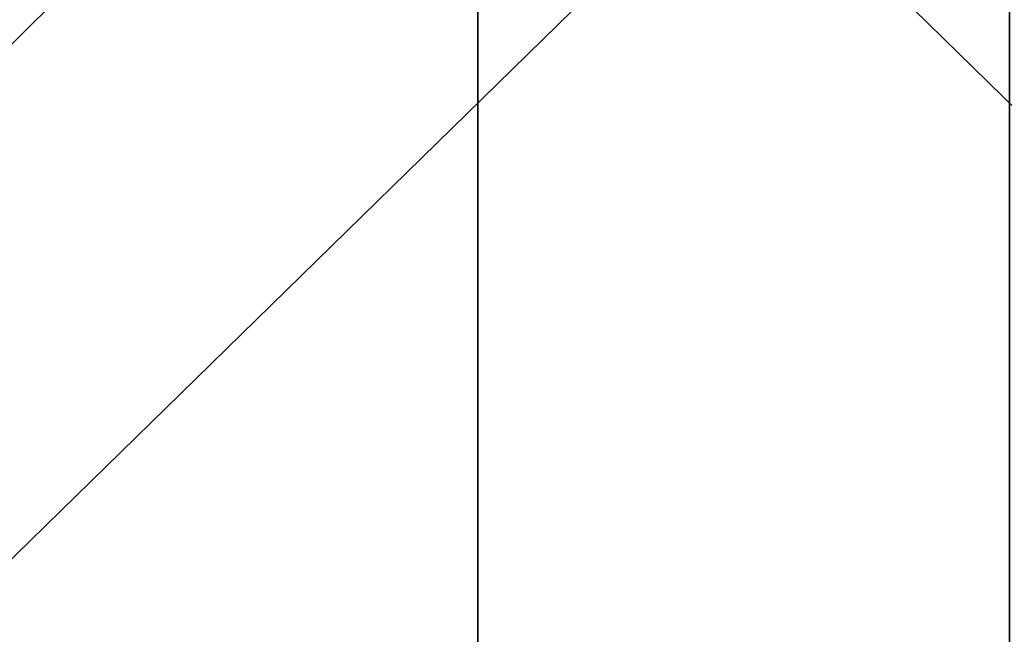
# Model space of a CAD drawing. Header units: millimetres. Extents: x -144 to 364, y -408 to 1133.
# Tile 708 of 1056: x -57.2 to -56.992, y 987.228 to 987.358. Entities that reach past the tile are written whole.
import ezdxf

# ---------------------------------------------------------------- set-up
doc = ezdxf.new("R2010")
doc.units = ezdxf.units.MM
doc.header["$LTSCALE"] = 41.718519
for name, color, linetype in [('1523', 7, 'CONTINUOUS'), ('1524', 7, 'CONTINUOUS'), ('1563', 7, 'CONTINUOUS'), ('1564', 7, 'CONTINUOUS'), ('1639', 7, 'CONTINUOUS'), ('1640', 7, 'CONTINUOUS')]:
    doc.layers.add(name, color=color, linetype=linetype)

msp = doc.modelspace()

# ---------------------------------------------------------------- linework, layer by layer
at = {"layer": '1523', "color": 7, "linetype": 'CONTINUOUS', "true_color": 0xaaaaaa}
for points in [[(-58.07391, 987.45, 369.98864), (-57.10346, 987.45, 370.23575), (-58.07387, 986.48961, 369.98866), (-58.07391, 987.45, 369.98864)], [(-58.07387, 986.48961, 369.98866), (-57.10346, 987.45, 370.23575), (-57.10349, 986.48961, 370.23574), (-58.07387, 986.48961, 369.98866)], [(-57.10346, 987.45, 370.23575), (-56.12202, 987.45, 370.03734), (-57.10349, 986.48961, 370.23574), (-57.10346, 987.45, 370.23575)], [(-57.10349, 986.48961, 370.23574), (-56.12202, 987.45, 370.03734), (-56.122, 986.48961, 370.03733), (-57.10349, 986.48961, 370.23574)]]:
    msp.add_3dface(points, dxfattribs=at)
at = {"layer": '1524', "color": 7, "linetype": 'CONTINUOUS', "true_color": 0xaaaaaa}
for points in [[(-56.99131, 986.48961, 365.73714), (-57.97278, 987.45, 365.93555), (-57.9728, 986.48961, 365.93556), (-56.99131, 986.48961, 365.73714)], [(-56.99134, 987.45, 365.73714), (-57.97278, 987.45, 365.93555), (-56.99131, 986.48961, 365.73714), (-56.99134, 987.45, 365.73714)]]:
    msp.add_3dface(points, dxfattribs=at)
at = {"layer": '1563', "color": 7, "linetype": 'CONTINUOUS', "true_color": 0xaaaaaa}
for points in [[(-57.10346, 987.45, 229.76425), (-58.07391, 987.45, 230.01136), (-57.10349, 986.48961, 229.76426), (-57.10346, 987.45, 229.76425)], [(-57.10349, 986.48961, 229.76426), (-58.07391, 987.45, 230.01136), (-58.07387, 986.48961, 230.01134), (-57.10349, 986.48961, 229.76426)], [(-56.122, 986.48961, 229.96267), (-57.10346, 987.45, 229.76425), (-57.10349, 986.48961, 229.76426), (-56.122, 986.48961, 229.96267)], [(-56.12202, 987.45, 229.96266), (-57.10346, 987.45, 229.76425), (-56.122, 986.48961, 229.96267), (-56.12202, 987.45, 229.96266)]]:
    msp.add_3dface(points, dxfattribs=at)
at = {"layer": '1564', "color": 7, "linetype": 'CONTINUOUS', "true_color": 0xaaaaaa}
for points in [[(-57.97278, 987.45, 234.06445), (-56.99134, 987.45, 234.26286), (-57.9728, 986.48961, 234.06444), (-57.97278, 987.45, 234.06445)], [(-57.9728, 986.48961, 234.06444), (-56.99134, 987.45, 234.26286), (-56.99131, 986.48961, 234.26286), (-57.9728, 986.48961, 234.06444)]]:
    msp.add_3dface(points, dxfattribs=at)
at = {"layer": '1639', "color": 7, "linetype": 'CONTINUOUS', "true_color": 0xaaaaaa}
for points in [[(-51.02209, 987.37597, 400.1365), (-66.05873, 987.37597, 390.92204), (-50.87429, 986.88892, 399.84641), (-51.02209, 987.37597, 400.1365)], [(-50.87429, 986.88892, 399.84641), (-66.05873, 987.37597, 390.92204), (-65.86736, 986.88892, 390.65864), (-50.87429, 986.88892, 399.84641)]]:
    msp.add_3dface(points, dxfattribs=at)
at = {"layer": '1640', "color": 7, "linetype": 'CONTINUOUS', "true_color": 0xaaaaaa}
for points in [[(-66.05873, 987.37597, 209.07796), (-51.02209, 987.37597, 199.8635), (-65.86736, 986.88892, 209.34136), (-66.05873, 987.37597, 209.07796)], [(-65.86736, 986.88892, 209.34136), (-51.02209, 987.37597, 199.8635), (-50.87429, 986.88892, 200.15359), (-65.86736, 986.88892, 209.34136)]]:
    msp.add_3dface(points, dxfattribs=at)

doc.saveas('drawing.dxf')
